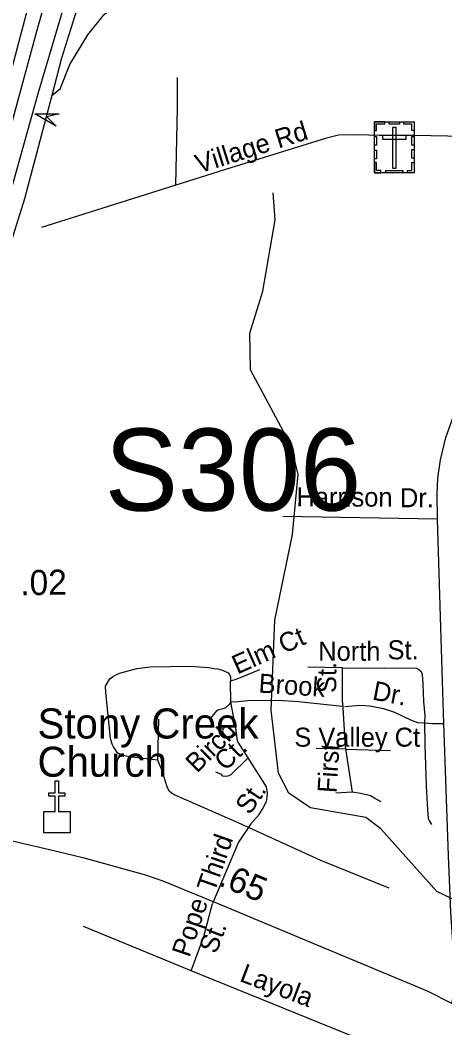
# Model space of a CAD drawing. Extents: x 2220236 to 2384410, y 720751 to 894131.
# Drawn here: x 2331894 to 2334016, y 808203 to 813234 of the extents above; entities that cross this region are included whole.
import ezdxf

# ---------------------------------------------------------------- set-up
doc = ezdxf.new("R2010")
doc.units = 0
for name, color, linetype in [('Exist Cultural Cemetery CELL', 7, 'Continuous'), ('Exist Cultural Church CELL', 7, 'Continuous'), ('Exist Cultural Church Label', 7, 'Continuous'), ('Exist Hydrographic Misc Water Feature', 7, 'Continuous'), ('Exist Road Non-System Type 51', 7, 'Continuous'), ('Exist Road Non-System Type 51 Label', 7, 'Continuous'), ('Exist Road Primary Interstate Divided Center Attributed', 7, 'Continuous'), ('Exist Road Primary Interstate Ramp 1 Lane Attributed', 7, 'Continuous'), ('Exist Road Primary Interstate Structure Ovrhead Sign Attributed CELL', 7, 'Continuous'), ('Exist Road Primary Interstate Structure Ovrhead Sign Number Label', 7, 'Continuous'), ('Exist Road Secondary Mileage Hundredths English Label', 7, 'Continuous'), ('Exist Road Secondary Type 51 Attributed', 7, 'Continuous')]:
    doc.layers.add(name, color=color, linetype=linetype)

msp = doc.modelspace()

# ---------------------------------------------------------------- linework, layer by layer
at = {"layer": 'Exist Cultural Cemetery CELL'}
for points in [[(2333663.5, 812726.8), (2333862.5, 812726.8), (2333862.5, 812472.2), (2333663.5, 812472.2)], [(2333663.5, 812683.5), (2333674.8, 812683.5), (2333674.8, 812715.7), (2333715.4, 812715.7), (2333715.4, 812726.8), (2333663.5, 812726.8)], [(2333737.5, 812726.8), (2333789.4, 812726.8), (2333789.4, 812715.4), (2333737.5, 812715.4)], [(2333862.6, 812683.4), (2333851.3, 812683.4), (2333851.3, 812715.6), (2333810.7, 812715.6), (2333810.7, 812726.7), (2333862.6, 812726.7)], [(2333772.5, 812697.5), (2333753.8, 812697.5), (2333753.8, 812494.7), (2333772.5, 812494.7)], [(2333663.4, 812609.3), (2333663.4, 812652.6), (2333674.8, 812652.6), (2333674.8, 812609.3)], [(2333704.3, 812658.7), (2333704.3, 812640.1), (2333822, 812640.1), (2333822, 812658.7)], [(2333851.2, 812610.3), (2333851.2, 812653.7), (2333862.6, 812653.7), (2333862.6, 812610.3)], [(2333663.4, 812542.1), (2333663.4, 812585.4), (2333674.8, 812585.4), (2333674.8, 812542.1)], [(2333851.2, 812544.4), (2333851.2, 812587.7), (2333862.6, 812587.7), (2333862.6, 812544.4)], [(2333696.5, 812472.2), (2333696.5, 812483.7), (2333674.5, 812483.7), (2333674.5, 812524.1), (2333663.4, 812524.1), (2333663.4, 812472.2)], [(2333829.4, 812472.2), (2333829.4, 812483.6), (2333851.4, 812483.6), (2333851.4, 812524.1), (2333862.5, 812524.1), (2333862.5, 812472.2)], [(2333720.9, 812483.6), (2333805.8, 812483.6), (2333805.8, 812472.2), (2333720.9, 812472.2)]]:
    msp.add_lwpolyline(points, close=True, dxfattribs=at)
at = {"layer": 'Exist Cultural Church CELL'}
msp.add_lwpolyline([(2332013, 809283.7), (2332069.9, 809283.8), (2332069.9, 809359.9), (2332037.9, 809359.9), (2332037.9, 809375.9), (2332069.9, 809375.9), (2332069.9, 809436), (2332086, 809436), (2332086, 809375.9), (2332118, 809375.9), (2332118, 809359.9), (2332086, 809359.9), (2332086, 809283.8), (2332143.6, 809283.7), (2332143.6, 809177.2), (2332013, 809177.2)], close=True, dxfattribs=at)
at = {"layer": 'Exist Hydrographic Misc Water Feature'}
msp.add_lwpolyline([(2334503.1, 808632.9), (2333975, 808883.8), (2333696.2, 809197.3), (2333620.1, 809253.3), (2333345.1, 809301.1), (2333236, 809375.4), (2333185.2, 809475.1), (2333148.1, 809788.6), (2333167.1, 810239.1), (2333254.1, 810666), (2333283.2, 810965.9), (2333248.1, 811108.8), (2333044.1, 811487.8), (2333042, 811671.5), (2333106, 811880.9), (2333168.2, 812237.9), (2333158.1, 812372.1)], dxfattribs=at)
at = {"layer": 'Exist Road Non-System Type 51'}
for p, q in [((2332672.5, 812409.9), (2332001.4, 812198.7)), ((2333978.4, 810742.3), (2333206.9, 810756.9)), ((2333503.7, 810000.6), (2333331.6, 810003.4)), ((2333505, 809827.5), (2333503.7, 810000.6)), ((2332946.1, 809829.8), (2332944.8, 809933.8)), ((2333505, 809827.5), (2333517.5, 809607.7)), ((2332581.4, 809540), (2332587.1, 809743.9)), ((2333518.3, 809593.8), (2333373.2, 809597.5)), ((2333517.5, 809607.7), (2333552.7, 809379.9)), ((2333519.5, 809594.9), (2333744.6, 809587.4)), ((2333552.7, 809379.9), (2333471.8, 809374.8)), ((2333622.4, 808132.9), (2332749.3, 808488.2))]:
    msp.add_line(p, q, dxfattribs=at)
for points in [[(2332672.5, 812409.9), (2332680.4, 812796.3), (2332681, 812948.2)], [(2334569.5, 812637.4), (2334114.7, 812653.7), (2333860.8, 812658.7), (2333688.9, 812658.7), (2333579, 812661.4), (2333485, 812660.2), (2333425.2, 812645.6), (2332947.4, 812496.5), (2332672.5, 812409.9)], [(2332581.4, 809540), (2332439.3, 809556.4), (2332409.2, 809562.2), (2332393, 809567.9), (2332381.1, 809575.9), (2332360.6, 809605.6), (2332354.5, 809619.6), (2332346.3, 809647.5), (2332321.7, 809877.1), (2332321.4, 809908.9), (2332343, 809945.2), (2332355, 809955.3), (2332378.8, 809969.7), (2332396.7, 809975.8), (2332476.5, 809996.7), (2332544.4, 810005.5), (2332744.1, 810009.4), (2332836.2, 810002.6), (2332864.2, 809996.7), (2332882.3, 809995.1), (2332904.4, 809989.2), (2332932.5, 809975.5), (2332940.4, 809967.6), (2332944.7, 809955.8), (2332944.8, 809933.8)], [(2333503.7, 810000.6), (2333714.5, 809999.1), (2333843.5, 810000.6), (2333876.1, 809999.6), (2333886.4, 809992.7), (2333896.7, 809982.3), (2333901.9, 809966.9), (2333905.3, 809918.7), (2333908.8, 809832.6), (2333915.6, 809762), (2333913.2, 809726.7)], [(2333089.1, 809990.3), (2332977, 809944.6), (2332944.8, 809933.8)], [(2332946.1, 809829.8), (2332936.2, 809815.6), (2332920.4, 809801.6), (2332906.5, 809795.4), (2332886.4, 809791.2), (2332876.6, 809787), (2332858.8, 809766.8), (2332848.8, 809752.8)], [(2333505.1, 809808.3), (2333285.1, 809830.9), (2333183.2, 809837.7), (2333032, 809835.6), (2332981.8, 809831.3), (2332946.1, 809829.8)], [(2333032.9, 809551.2), (2332980.1, 809634.1), (2332973.6, 809690.1), (2332946.1, 809829.8)], [(2333516.6, 809806.9), (2333591.1, 809814.6), (2333641.1, 809811), (2333709.3, 809798), (2333763.5, 809778.6), (2333843.5, 809740.9), (2333879.4, 809728), (2333913.2, 809726.7)], [(2333913.2, 809726.7), (2333914.8, 809618.3), (2333921.7, 809411.8), (2333928.5, 809291.3), (2333932, 809248.2), (2333938.9, 809234.5), (2333949.2, 809219)], [(2333913.2, 809726.7), (2333953.5, 809722.4), (2334010.7, 809722.4)], [(2333032.9, 809551.2), (2332945.9, 809465.9), (2332932, 809459.7), (2332922, 809457.7), (2332906, 809459.5), (2332899.8, 809467.4), (2332871.8, 809479.1)], [(2333046.5, 809222.1), (2333087.8, 809268.6), (2333105.5, 809294.7), (2333125, 809333.1), (2333128.8, 809353.1), (2333130.5, 809375.2), (2333124.2, 809406.9), (2333032.9, 809551.2)], [(2333034.2, 809203.6), (2332968.9, 809233.8), (2332671.2, 809363), (2332650.9, 809374.8), (2332638.9, 809384.7), (2332628.6, 809406.5), (2332603.8, 809486.3), (2332581.4, 809540)], [(2333696.9, 809331.9), (2333664.5, 809350.7), (2333643.9, 809361), (2333624.9, 809366.1), (2333594, 809373), (2333552.7, 809379.9)], [(2333046.5, 809222.1), (2332985.4, 809130.6), (2332855.2, 808824.8)], [(2333737.4, 808901), (2333396.2, 809038.7), (2333034.3, 809203.8)], [(2332749.3, 808488.2), (2332811.3, 808659.3), (2332855.2, 808824.8)], [(2332749.3, 808488.2), (2332531.1, 808577.5), (2332211.3, 808709)]]:
    msp.add_lwpolyline(points, dxfattribs=at)
at = {"layer": 'Exist Road Primary Interstate Divided Center Attributed'}
for points in [[(2332217.1, 814086.2), (2332176.8, 813901.9), (2332129, 813719), (2331976.3, 813178.1), (2331832.7, 812650.1), (2331724, 812242.6), (2331612.1, 811877.2), (2331378.6, 811209.5), (2331266, 810883.8)], [(2331465.9, 811120.8), (2331708.5, 811883.6), (2331861.7, 812426.2), (2331984.5, 812868.2), (2332341.9, 814076)]]:
    msp.add_lwpolyline(points, dxfattribs=at)
at = {"layer": 'Exist Road Primary Interstate Ramp 1 Lane Attributed'}
for points in [[(2332054.1, 812859.1), (2332094.6, 812891.3), (2332142.6, 813013.2), (2332232.9, 813161.4), (2332313.8, 813262), (2332427.8, 813357.1), (2332798.4, 813604.8), (2333077.3, 813804.2), (2333174.3, 813865), (2333288.7, 813911.4), (2333397.2, 813946.3), (2333496.7, 813949), (2333911.4, 813914.3), (2334303.7, 813897), (2334378.2, 813897), (2334496.7, 813911.8)], [(2332054.1, 812859.1), (2332102.8, 813045.4), (2332232, 813461.1), (2332330.7, 813821.1)], [(2332060.9, 813784), (2331814.7, 812849.4)], [(2331465.9, 811120.8), (2331625, 811487.4), (2331695.2, 811665.7), (2331803.1, 811975.9), (2331917.7, 812343.3), (2332054.1, 812859.1)]]:
    msp.add_lwpolyline(points, dxfattribs=at)
at = {"layer": 'Exist Road Primary Interstate Structure Ovrhead Sign Attributed CELL'}
msp.add_lwpolyline([(2332073.8, 812705.5), (2331968.1, 812766.2), (2332090, 812766.5), (2332027, 812750.6)], close=True, dxfattribs=at)
at = {"layer": 'Exist Road Secondary Type 51 Attributed'}
for points in [[(2334052.4, 808325.7), (2334066.5, 808455.1), (2334044.7, 808780.9), (2334034.5, 809063.1), (2334010.7, 809722.4), (2333994.8, 810202.7), (2333978.4, 810742.3), (2333976.7, 810869.6), (2333980.1, 810947.1), (2333993, 811039.2), (2334020.4, 811151.2), (2334071.1, 811289.8), (2334459.4, 812339.6), (2334569.5, 812637.4), (2334779.9, 813209.7), (2334807.6, 813321.9), (2334817.9, 813383.5), (2334822.8, 813468.1), (2334821.5, 813577.9), (2334785.5, 813894.3)], [(2330852.3, 809379), (2330999.1, 809343.1), (2331387.4, 809244.8), (2332041.3, 809092.9), (2332207.6, 809053.8), (2332514.3, 808968.3), (2332607.2, 808936.6), (2332732.4, 808885.9), (2332878.1, 808825.7), (2333396.2, 808608.8), (2333927.1, 808388.6), (2334052.4, 808325.7)]]:
    msp.add_lwpolyline(points, dxfattribs=at)

# ---------------------------------------------------------------- texts
at = {"layer": 'Exist Cultural Church Label'}
for s, p in [('Stony Creek', (2331981.2, 809647.8)), ('Church', (2331981.2, 809456.8))]:
    msp.add_text(s, height=150, dxfattribs=at).set_placement(p)
at = {"layer": 'Exist Road Non-System Type 51 Label'}
for s, rotation, p in [('Village Rd', 17.4697, (2332787.3, 812467.8)), ('Harrison', 359.7898, (2333274.1, 810806.8)), ('Dr.', 359.7898, (2333791.2, 810802.6)), ('Elm Ct', 23.9724, (2332979.2, 809966.8)), ('St.', 359.7767, (2333729.1, 810043.3)), ('St.', 89.4705, (2333472.7, 809874.5)), ('Brook', 356.1816, (2333083.3, 809877.4)), ('Dr.', 349.2089, (2333649.5, 809842.8)), ('Birch', 44.4707, (2332777.1, 809471.9)), ('Ct.', 44.4707, (2332920.2, 809481.3)), ('First', 86.2482, (2333473.7, 809373.8)), ('St.', 55.8553, (2333041.4, 809262.5)), ('Third', 70.7076, (2332864.2, 808875.3)), ('Pope', 71.2869, (2332739.3, 808551.3)), ('St.', 68.9851, (2332872.9, 808568)), ('Layola', 339.195, (2332985.6, 808438.1))]:
    msp.add_text(s, height=95, rotation=rotation, dxfattribs=at).set_placement(p)
for s, p in [('North', (2333383.3, 810035.9)), ('S Valley Ct', (2333263.7, 809606.9))]:
    msp.add_text(s, height=95, dxfattribs=at).set_placement(p)
at = {"layer": 'Exist Road Primary Interstate Structure Ovrhead Sign Number Label'}
msp.add_text('S306', height=410.1, dxfattribs=at).set_placement((2332316.7, 810785.3))
at = {"layer": 'Exist Road Secondary Mileage Hundredths English Label'}
for s, rotation, p in [('.02', 0.7748, (2331895.9, 810363)), ('.65', 337.4771, (2332878.9, 808916.8))]:
    msp.add_text(s, height=125, rotation=rotation, dxfattribs=at).set_placement(p)

doc.saveas('drawing.dxf')
